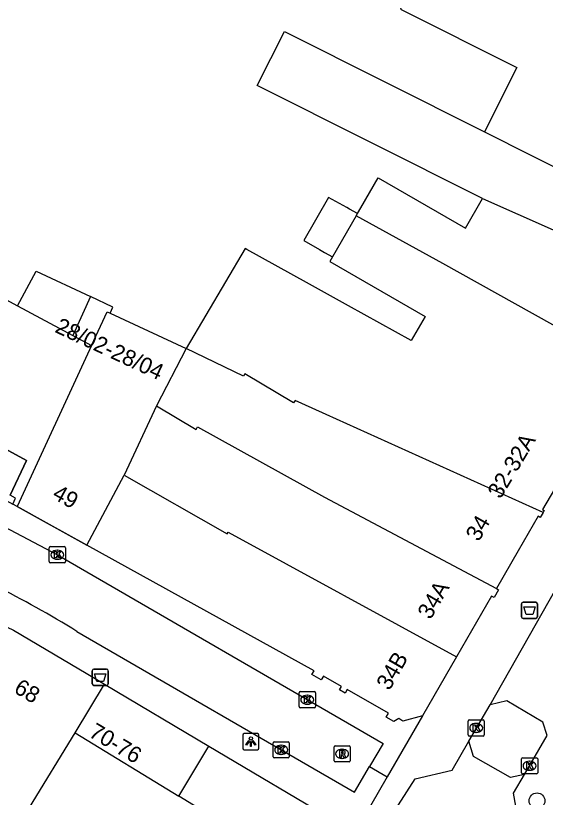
# Model space of a CAD drawing. Extents: x 160664 to 161506, y 382245 to 383288.
# Drawn here: x 161073.28 to 161106, y 383066.59 to 383114.86 of the extents above; entities that cross this region are included whole.
import ezdxf

# ---------------------------------------------------------------- set-up
doc = ezdxf.new("R2010")
doc.units = 0
for name, color, linetype in [('IMGEO_Afvalbak', 7, 'Continuous'), ('IMGEO_Boom', 7, 'Continuous'), ('IMGEO_Kolk', 7, 'Continuous'), ('IMGEO_Lichtpunt', 7, 'Continuous'), ('IMGEO_Muur', 7, 'Continuous'), ('IMGEO_Pand', 7, 'Continuous'), ('IMGEO_Pand_nummerreeks', 7, 'Continuous'), ('IMGEO_Pand_overbouw', 7, 'Continuous'), ('IMGEO_Rijbaan_lokaal_open', 7, 'Continuous'), ('IMGEO_Rioolput', 7, 'Continuous'), ('IMGEO_Voetpad_open', 7, 'Continuous'), ('IMGEO_Woonerf_open', 7, 'Continuous')]:
    doc.layers.add(name, color=color, linetype=linetype)

msp = doc.modelspace()

# ---------------------------------------------------------------- linework, layer by layer
at = {"layer": 'IMGEO_Afvalbak'}
for p, q in [((161104.518, 383077.733), (161104.518, 383078.533)), ((161104.518, 383078.533), (161104.518, 383077.733)), ((161104.618, 383078.633), (161105.408, 383078.633)), ((161105.408, 383078.633), (161104.618, 383078.633)), ((161105.508, 383078.533), (161105.508, 383077.733)), ((161105.508, 383077.733), (161105.508, 383078.533)), ((161105.408, 383077.633), (161104.618, 383077.633)), ((161104.618, 383077.633), (161105.408, 383077.633)), ((161078.01, 383073.601), (161078.01, 383074.401)), ((161078.01, 383074.401), (161078.01, 383073.601)), ((161078.11, 383074.501), (161078.9, 383074.501)), ((161078.9, 383074.501), (161078.11, 383074.501)), ((161079, 383074.401), (161079, 383073.601)), ((161079, 383073.601), (161079, 383074.401)), ((161078.9, 383073.501), (161078.11, 383073.501)), ((161078.11, 383073.501), (161078.9, 383073.501))]:
    msp.add_line(p, q, dxfattribs=at)
for points in [[(161104.661, 383078.347), (161105.365, 383078.347), (161105.216, 383077.877), (161104.81, 383077.877), (161104.661, 383078.347)], [(161078.153, 383074.215), (161078.857, 383074.215), (161078.708, 383073.745), (161078.302, 383073.745), (161078.153, 383074.215)]]:
    msp.add_lwpolyline(points, dxfattribs=at)
for centre, start, end in [((161104.618, 383078.533), 90, 180), ((161104.618, 383078.533), 90, 180), ((161105.408, 383078.533), 0, 90), ((161105.408, 383078.533), 360, 90), ((161104.618, 383077.733), 180, 270), ((161104.618, 383077.733), 180, 270), ((161105.408, 383077.733), 270, 0), ((161105.408, 383077.733), 270, 0), ((161078.11, 383074.401), 90, 180), ((161078.11, 383074.401), 90, 180), ((161078.9, 383074.401), 0, 90), ((161078.9, 383074.401), 360, 90), ((161078.11, 383073.601), 180, 270), ((161078.11, 383073.601), 180, 270), ((161078.9, 383073.601), 270, 0), ((161078.9, 383073.601), 270, 0)]:
    msp.add_arc(centre, 0.1, start, end, dxfattribs=at)
at = {"layer": 'IMGEO_Boom'}
msp.add_circle((161105.482, 383066.374), 0.489, dxfattribs=at)
at = {"layer": 'IMGEO_Kolk'}
for p, q in [((161075.351, 383081.142), (161075.351, 383081.994)), ((161075.426, 383082.068), (161076.278, 383082.068)), ((161075.839, 383081.848), (161075.864, 383081.848)), ((161076.352, 383081.994), (161076.352, 383081.142)), ((161075.862, 383081.288), (161075.837, 383081.288)), ((161076.278, 383081.068), (161075.426, 383081.068)), ((161090.865, 383073.115), (161091.717, 383073.115)), ((161090.79, 383072.189), (161090.79, 383073.041)), ((161091.278, 383072.895), (161091.303, 383072.895)), ((161091.791, 383073.041), (161091.791, 383072.189)), ((161091.717, 383072.115), (161090.865, 383072.115)), ((161091.301, 383072.335), (161091.276, 383072.335)), ((161101.225, 383070.447), (161101.225, 383071.299)), ((161101.3, 383071.373), (161102.152, 383071.373)), ((161101.713, 383071.153), (161101.738, 383071.153)), ((161102.226, 383071.299), (161102.226, 383070.447)), ((161102.152, 383070.373), (161101.3, 383070.373)), ((161101.736, 383070.593), (161101.711, 383070.593)), ((161089.179, 383069.093), (161089.179, 383069.945)), ((161089.254, 383070.019), (161090.106, 383070.019)), ((161089.667, 383069.799), (161089.692, 383069.799)), ((161090.18, 383069.945), (161090.18, 383069.093)), ((161089.69, 383069.239), (161089.665, 383069.239)), ((161090.106, 383069.019), (161089.254, 383069.019)), ((161104.521, 383068.11), (161104.521, 383068.962)), ((161104.596, 383069.036), (161105.448, 383069.036)), ((161105.009, 383068.816), (161105.034, 383068.816)), ((161105.522, 383068.962), (161105.522, 383068.11)), ((161105.032, 383068.256), (161105.007, 383068.256)), ((161105.448, 383068.036), (161104.596, 383068.036))]:
    msp.add_line(p, q, dxfattribs=at)
for points in [[(161075.351, 383081.142), (161075.351, 383081.994)], [(161075.426, 383082.068), (161076.278, 383082.068)], [(161075.672, 383081.768), (161075.795, 383081.768), (161075.795, 383081.617), (161075.925, 383081.768), (161076.089, 383081.768), (161075.943, 383081.617), (161076.096, 383081.368), (161075.944, 383081.368), (161075.859, 383081.532), (161075.795, 383081.465), (161075.795, 383081.368), (161075.672, 383081.368), (161075.672, 383081.768)], [(161076.352, 383081.994), (161076.352, 383081.142)], [(161076.278, 383081.068), (161075.426, 383081.068)], [(161090.865, 383073.115), (161091.717, 383073.115)], [(161090.79, 383072.189), (161090.79, 383073.041)], [(161091.111, 383072.815), (161091.234, 383072.815), (161091.234, 383072.664), (161091.364, 383072.815), (161091.528, 383072.815), (161091.382, 383072.664), (161091.535, 383072.415), (161091.383, 383072.415), (161091.298, 383072.579), (161091.234, 383072.512), (161091.234, 383072.415), (161091.111, 383072.415), (161091.111, 383072.815)], [(161091.791, 383073.041), (161091.791, 383072.189)], [(161091.717, 383072.115), (161090.865, 383072.115)], [(161101.225, 383070.447), (161101.225, 383071.299)], [(161101.3, 383071.373), (161102.152, 383071.373)], [(161102.226, 383071.299), (161102.226, 383070.447)], [(161101.546, 383071.073), (161101.669, 383071.073), (161101.669, 383070.922), (161101.799, 383071.073), (161101.963, 383071.073), (161101.817, 383070.922), (161101.97, 383070.673), (161101.818, 383070.673), (161101.733, 383070.837), (161101.669, 383070.77), (161101.669, 383070.673), (161101.546, 383070.673), (161101.546, 383071.073)], [(161102.152, 383070.373), (161101.3, 383070.373)], [(161089.179, 383069.093), (161089.179, 383069.945)], [(161089.254, 383070.019), (161090.106, 383070.019)], [(161089.5, 383069.719), (161089.623, 383069.719), (161089.623, 383069.568), (161089.753, 383069.719), (161089.917, 383069.719), (161089.771, 383069.568), (161089.924, 383069.319), (161089.772, 383069.319), (161089.687, 383069.483), (161089.623, 383069.416), (161089.623, 383069.319), (161089.5, 383069.319), (161089.5, 383069.719)], [(161090.18, 383069.945), (161090.18, 383069.093)], [(161090.106, 383069.019), (161089.254, 383069.019)], [(161104.521, 383068.11), (161104.521, 383068.962)], [(161104.596, 383069.036), (161105.448, 383069.036)], [(161104.842, 383068.736), (161104.965, 383068.736), (161104.965, 383068.585), (161105.095, 383068.736), (161105.259, 383068.736), (161105.113, 383068.585), (161105.266, 383068.336), (161105.114, 383068.336), (161105.029, 383068.5), (161104.965, 383068.433), (161104.965, 383068.336), (161104.842, 383068.336), (161104.842, 383068.736)], [(161105.522, 383068.962), (161105.522, 383068.11)], [(161105.448, 383068.036), (161104.596, 383068.036)]]:
    msp.add_lwpolyline(points, dxfattribs=at)
for centre, start, end in [((161075.428, 383081.992), 91.552, 178.448), ((161075.428, 383081.992), 91.552, 178.448), ((161076.276, 383081.992), 1.552, 88.448), ((161076.276, 383081.992), 1.552, 88.448), ((161075.428, 383081.144), 181.552, 268.448), ((161075.428, 383081.144), 181.552, 268.448), ((161076.276, 383081.144), 271.552, 358.448), ((161076.276, 383081.144), 271.552, 358.448), ((161090.867, 383073.039), 91.552, 178.448), ((161090.867, 383073.039), 91.552, 178.448), ((161091.715, 383073.039), 1.552, 88.448), ((161091.715, 383073.039), 1.552, 88.448), ((161090.867, 383072.191), 181.552, 268.448), ((161090.867, 383072.191), 181.552, 268.448), ((161091.715, 383072.191), 271.552, 358.448), ((161091.715, 383072.191), 271.552, 358.448), ((161101.302, 383071.297), 91.552, 178.448), ((161101.302, 383071.297), 91.552, 178.448), ((161102.15, 383071.297), 1.552, 88.448), ((161102.15, 383071.297), 1.552, 88.448), ((161101.302, 383070.449), 181.552, 268.448), ((161101.302, 383070.449), 181.552, 268.448), ((161102.15, 383070.449), 271.552, 358.448), ((161102.15, 383070.449), 271.552, 358.448), ((161089.256, 383069.943), 91.552, 178.448), ((161089.256, 383069.943), 91.552, 178.448), ((161090.104, 383069.943), 1.552, 88.448), ((161090.104, 383069.943), 1.552, 88.448), ((161089.256, 383069.095), 181.552, 268.448), ((161089.256, 383069.095), 181.552, 268.448), ((161090.104, 383069.095), 271.552, 358.448), ((161090.104, 383069.095), 271.552, 358.448), ((161104.598, 383068.96), 91.552, 178.448), ((161104.598, 383068.96), 91.552, 178.448), ((161105.446, 383068.96), 1.552, 88.448), ((161105.446, 383068.96), 1.552, 88.448), ((161104.598, 383068.112), 181.552, 268.448), ((161104.598, 383068.112), 181.552, 268.448), ((161105.446, 383068.112), 271.552, 358.448), ((161105.446, 383068.112), 271.552, 358.448)]:
    msp.add_arc(centre, 0.0765, start, end, dxfattribs=at)
for centre, major_axis, ratio, start_param, end_param in [((161075.838, 383081.568), (-0.387, 0.002), 0.722429, 4.712389, 7.853982), ((161075.863, 383081.568), (-0.39, 0.002), 0.717154, 1.570796, 4.712389), ((161091.277, 383072.615), (-0.387, 0.002), 0.722429, 4.712389, 7.853982), ((161091.302, 383072.615), (-0.39, 0.002), 0.717154, 1.570796, 4.712389), ((161101.712, 383070.873), (-0.387, 0.002), 0.722429, 4.712389, 7.853982), ((161101.737, 383070.873), (-0.39, 0.002), 0.717154, 1.570796, 4.712389), ((161089.666, 383069.519), (-0.387, 0.002), 0.722429, 4.712389, 7.853982), ((161089.691, 383069.519), (-0.39, 0.002), 0.717154, 1.570796, 4.712389), ((161105.008, 383068.536), (-0.387, 0.002), 0.722429, 4.712389, 7.853982), ((161105.033, 383068.536), (-0.39, 0.002), 0.717154, 1.570796, 4.712389)]:
    msp.add_ellipse(centre, major_axis=major_axis, ratio=ratio, start_param=start_param, end_param=end_param, dxfattribs=at)
at = {"layer": 'IMGEO_Lichtpunt'}
for p, q in [((161087.309, 383070.426), (161087.309, 383069.619)), ((161087.309, 383070.426), (161087.309, 383069.619)), ((161088.211, 383070.521), (161087.403, 383070.521)), ((161088.211, 383070.521), (161087.403, 383070.521)), ((161088.305, 383069.619), (161088.305, 383070.426)), ((161088.305, 383069.619), (161088.305, 383070.426)), ((161087.403, 383069.525), (161088.211, 383069.525)), ((161087.403, 383069.525), (161088.211, 383069.525))]:
    msp.add_line(p, q, dxfattribs=at)
for points in [[(161087.683, 383070.09), (161087.722, 383070.062), (161087.534, 383069.8), (161087.496, 383069.827), (161087.683, 383070.09)], [(161087.785, 383070.042), (161087.832, 383070.042), (161087.832, 383069.72), (161087.785, 383069.72), (161087.785, 383070.042)], [(161087.895, 383070.062), (161087.933, 383070.089), (161088.12, 383069.827), (161088.081, 383069.799), (161087.895, 383070.062)]]:
    msp.add_lwpolyline(points, dxfattribs=at)
msp.add_circle((161087.808, 383070.224), 0.0994, dxfattribs=at)
for centre, start, end in [((161087.403, 383070.426), 90, 180), ((161087.403, 383070.426), 90, 180), ((161088.211, 383070.426), 0, 90), ((161088.211, 383070.426), 0, 90), ((161087.403, 383069.619), 180, 270), ((161087.403, 383069.619), 180, 270), ((161088.211, 383069.619), 270, 0), ((161088.211, 383069.619), 270, 360)]:
    msp.add_arc(centre, 0.0946, start, end, dxfattribs=at)
at = {"layer": 'IMGEO_Muur'}
msp.add_lwpolyline([(161073.367, 383084.538), (161077.675, 383082.159)], dxfattribs=at)
at = {"layer": 'IMGEO_Pand'}
for points in [[(161108.894, 383116.654), (161106.266, 383118.007), (161099.825, 383120.963), (161097.042, 383115.272), (161104.228, 383111.663), (161102.23, 383107.686)], [(161102.23, 383107.686), (161110.898, 383103.331), (161115.365, 383101.087)], [(161094.394, 383102.64), (161094.594, 383102.986), (161095.667, 383104.842), (161101.058, 383101.728), (161102.119, 383103.56)], [(161094.394, 383102.64), (161093.903, 383102.914), (161093.73, 383103.011), (161092.603, 383103.64), (161091.07, 383100.985), (161092.04, 383100.425), (161092.359, 383100.241), (161092.845, 383099.96)], [(161102.119, 383103.56), (161108.651, 383100.67), (161113.801, 383098.313)], [(161094.315, 383102.504), (161094.394, 383102.64)], [(161094.315, 383102.504), (161092.845, 383099.96)], [(161110.931, 383093.276), (161099.663, 383099.555), (161094.315, 383102.504)], [(161065.61, 383101.151), (161068.42, 383099.635), (161073.394, 383096.951)], [(161092.845, 383099.96), (161092.684, 383099.683), (161098.57, 383096.283), (161097.716, 383094.802), (161093.838, 383096.949), (161091.236, 383098.389), (161087.558, 383100.425), (161087.456, 383100.482), (161083.813, 383094.296)], [(161073.394, 383096.951), (161074.541, 383099.075), (161077.907, 383097.519), (161076.801, 383095.11)], [(161073.394, 383096.951), (161076.801, 383095.11)], [(161077.963, 383094.489), (161078.933, 383096.567), (161079.108, 383096.485), (161083.813, 383094.296)], [(161076.801, 383095.11), (161077.963, 383094.489)], [(161077.963, 383094.489), (161073.367, 383084.538)], [(161083.813, 383094.296), (161081.988, 383090.759)], [(161105.851, 383084.172), (161090.535, 383091.1), (161090.446, 383090.943), (161087.441, 383092.737), (161087.359, 383092.599), (161083.813, 383094.296)], [(161110.931, 383093.276), (161110.688, 383092.855), (161110.76, 383092.732), (161108.112, 383088.238), (161105.824, 383084.356), (161105.924, 383084.298), (161105.851, 383084.172)], [(161081.988, 383090.759), (161079.976, 383086.48)], [(161081.988, 383090.759), (161084.421, 383089.312), (161084.508, 383089.459), (161092.356, 383085.123), (161102.975, 383079.475)], [(161069.937, 383086.867), (161071.063, 383088.954), (161073.95, 383087.396), (161072.938, 383085.247)], [(161077.675, 383082.159), (161079.976, 383086.48)], [(161079.976, 383086.48), (161086.349, 383082.859), (161086.41, 383082.962), (161100.503, 383075.266)], [(161073.367, 383084.538), (161073.095, 383084.689)], [(161077.675, 383082.159), (161075.361, 383083.437), (161073.367, 383084.538)], [(161105.851, 383084.172), (161105.676, 383083.868), (161105.55, 383083.941), (161104.318, 383081.804), (161102.975, 383079.475)], [(161098.402, 383071.622), (161097.198, 383071.298), (161096.941, 383071.447), (161096.64, 383071.273), (161096.169, 383071.544), (161096.306, 383071.781), (161093.753, 383073.252), (161093.623, 383073.027), (161093.287, 383073.221), (161093.406, 383073.427), (161092.284, 383074.074), (161092.152, 383073.844), (161091.575, 383074.177), (161091.709, 383074.408), (161077.675, 383082.159)], [(161102.975, 383079.475), (161103.103, 383079.407), (161102.828, 383078.922), (161102.665, 383079.016), (161100.503, 383075.266)], [(161072.758, 383077.104), (161073.139, 383076.911), (161078.191, 383073.917), (161078.776, 383073.57)], [(161100.503, 383075.266), (161098.402, 383071.622)], [(161076.95, 383070.579), (161078.776, 383073.57)], [(161078.776, 383073.57), (161085.22, 383069.752)], [(161074.126, 383065.953), (161076.95, 383070.579)], [(161076.95, 383070.579), (161083.351, 383066.656)], [(161083.351, 383066.656), (161085.22, 383069.752)], [(161085.22, 383069.752), (161093.351, 383064.933), (161093.587, 383063.701), (161093.771, 383063.59)], [(161092.308, 383061.166), (161083.351, 383066.656)]]:
    msp.add_lwpolyline(points, dxfattribs=at)
at = {"layer": 'IMGEO_Pand_overbouw'}
for points in [[(161078.933, 383096.567), (161079.108, 383096.485), (161079.291, 383096.867), (161077.907, 383097.519), (161076.801, 383095.11), (161077.963, 383094.489)], [(161056.733, 383093.995), (161056.572, 383093.701), (161073.095, 383084.689), (161073.272, 383085.067), (161072.938, 383085.247), (161073.95, 383087.396), (161071.063, 383088.954), (161069.937, 383086.867)]]:
    msp.add_lwpolyline(points, close=True, dxfattribs=at)
at = {"layer": 'IMGEO_Rijbaan_lokaal_open'}
for points in [[(161055.603, 383091.933), (161060.247, 383089.518), (161072.549, 383083.32), (161075.87, 383081.557), (161095.969, 383069.908), (161095.138, 383068.492)], [(161077.052, 383076.838), (161094.203, 383066.9), (161095.138, 383068.492)]]:
    msp.add_lwpolyline(points, dxfattribs=at)
msp.add_arc((161044.192, 383023.856), 62.345, 58.19247, 63.51969, dxfattribs=at)
at = {"layer": 'IMGEO_Rioolput'}
for p, q in [((161092.943, 383068.846), (161092.943, 383069.698)), ((161093.018, 383069.772), (161093.87, 383069.772)), ((161093.944, 383069.698), (161093.944, 383068.846)), ((161093.431, 383069.552), (161093.456, 383069.552)), ((161093.87, 383068.772), (161093.018, 383068.772)), ((161093.454, 383068.992), (161093.429, 383068.992))]:
    msp.add_line(p, q, dxfattribs=at)
for points in [[(161092.943, 383068.846), (161092.943, 383069.698)], [(161093.018, 383069.772), (161093.87, 383069.772)], [(161093.944, 383069.698), (161093.944, 383068.846)], [(161093.532, 383069.47), (161093.28, 383069.472), (161093.28, 383069.072)], [(161093.28, 383069.072), (161093.404, 383069.072), (161093.404, 383069.234), (161093.415, 383069.234)], [(161093.458, 383069.391), (161093.404, 383069.391), (161093.404, 383069.31)], [(161093.404, 383069.31), (161093.456, 383069.31)], [(161093.87, 383068.772), (161093.018, 383068.772)], [(161093.462, 383069.205), (161093.533, 383069.072), (161093.673, 383069.072), (161093.608, 383069.198)]]:
    msp.add_lwpolyline(points, dxfattribs=at)
for centre, radius, start, end in [((161093.02, 383069.696), 0.0765, 91.552, 178.448), ((161093.02, 383069.696), 0.0765, 91.552, 178.448), ((161093.868, 383069.696), 0.0765, 1.552, 88.448), ((161093.868, 383069.696), 0.0765, 1.552, 88.448), ((161093.414, 383069.181), 0.0533, 26.0293, 88.6989), ((161093.44, 383069.499), 0.19, 274.7715, 282.9687), ((161093.464, 383069.295), 0.0964, 77.0061, 93.1865), ((161093.478, 383069.352), 0.0378, 276.6634, 79.6772), ((161093.531, 383069.36), 0.109, 350.3612, 89.416), ((161093.529, 383069.36), 0.112, 277.5842, 350.9817), ((161093.513, 383069.145), 0.108, 29.5134, 73.7905), ((161093.02, 383068.848), 0.0765, 181.552, 268.448), ((161093.02, 383068.848), 0.0765, 181.552, 268.448), ((161093.868, 383068.848), 0.0765, 271.552, 358.448), ((161093.868, 383068.848), 0.0765, 271.552, 358.448)]:
    msp.add_arc(centre, radius, start, end, dxfattribs=at)
for centre, major_axis, ratio, start_param, end_param in [((161093.43, 383069.272), (-0.387, 0.002), 0.722429, 4.712389, 7.853982), ((161093.455, 383069.272), (-0.39, 0.002), 0.717154, 1.570796, 4.712389)]:
    msp.add_ellipse(centre, major_axis=major_axis, ratio=ratio, start_param=start_param, end_param=end_param, dxfattribs=at)
at = {"layer": 'IMGEO_Voetpad_open'}
for points in [[(161102.119, 383103.56), (161088.202, 383110.552), (161089.879, 383113.891), (161102.23, 383107.686)], [(161102.587, 383072.301), (161107.023, 383080.092), (161110.056, 383085.418), (161110.781, 383085.656), (161120.09, 383100.134)], [(161101.27, 383070.058), (161102.587, 383072.301)], [(161098.402, 383071.622), (161096.229, 383067.852)], [(161104.708, 383067.998), (161106.105, 383070.405)], [(161084.789, 383043.953), (161087.48, 383048.216), (161088.319, 383048.44), (161096.899, 383061.826), (161096.232, 383065.041), (161097.948, 383067.723), (161100.236, 383068.269), (161101.27, 383070.058)], [(161095.138, 383068.492), (161096.229, 383067.852)], [(161096.229, 383067.852), (161093.771, 383063.59)], [(161096.784, 383054.204), (161100.456, 383059.966), (161101.893, 383060.352), (161104.467, 383064.426), (161104.036, 383066.84), (161104.708, 383067.998)]]:
    msp.add_lwpolyline(points, dxfattribs=at)
at = {"layer": 'IMGEO_Woonerf_open'}
for points in [[(161106.105, 383070.405), (161105.848, 383071.237), (161103.61, 383072.555), (161102.587, 383072.301)], [(161104.708, 383067.998), (161103.836, 383067.802), (161101.563, 383069.112), (161101.27, 383070.058)]]:
    msp.add_lwpolyline(points, dxfattribs=at)

# ---------------------------------------------------------------- texts
at = {"layer": 'IMGEO_Pand_nummerreeks'}
for s, rotation, p in [('28/02-28/04', 335.055, (161075.641, 383095.341)), ('32-32A', 59.1808, (161103.224, 383084.964)), ('49', 331.0913, (161075.482, 383085.084)), ('34', 60.0632, (161101.883, 383082.33)), ('34A', 59.5819, (161098.901, 383077.515)), ('34B', 60.0345, (161096.364, 383073.135)), ('68', 329.6046, (161073.105, 383073.097)), ('70-76', 329.3482, (161077.731, 383070.378))]:
    msp.add_text(s, height=1, rotation=rotation, dxfattribs=at).set_placement(p)

doc.saveas('drawing.dxf')
